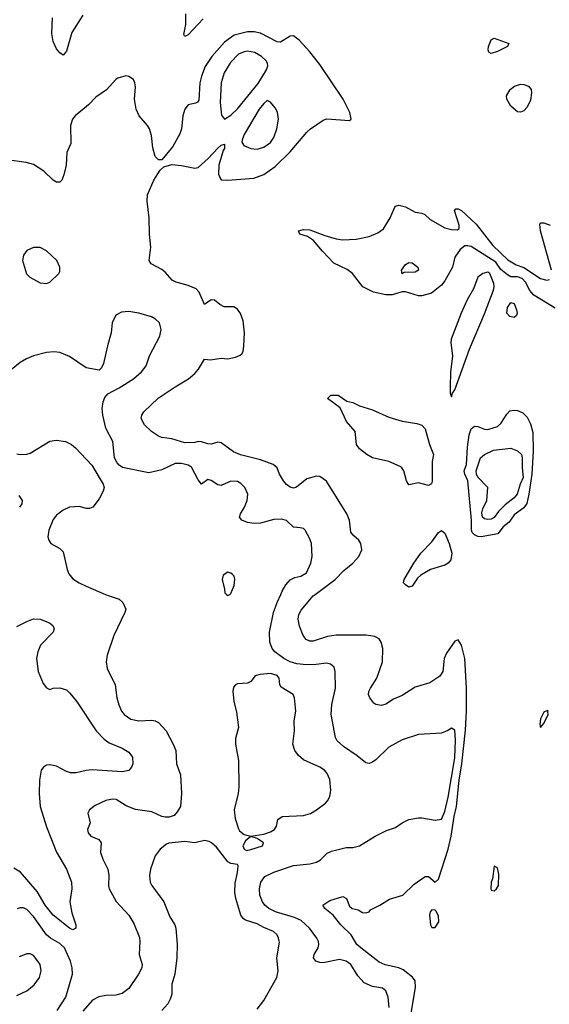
# Model space of a CAD drawing. Header units: inches. Extents: x 2001573 to 2220545, y 644482 to 846830.
# Tile 357 of 656: x 2074426 to 2077644, y 747507 to 753494. Entities that reach past the tile are written whole.
import ezdxf

# ---------------------------------------------------------------- set-up
doc = ezdxf.new("R2010")
doc.units = ezdxf.units.IN
doc.header["$MEASUREMENT"] = 0
doc.layers.add('C0774', color=7, linetype='Continuous')
doc.layers.add('C0775', color=7, linetype='Continuous')

msp = doc.modelspace()

# ---------------------------------------------------------------- linework, layer by layer
at = {"layer": 'C0774', "color": 5}
for points, elevation in [([(2074947.4, 750000), (2074970, 749990.3), (2075030.4, 749970.4), (2075054, 749950), (2075070.4, 749910.4), (2075065.5, 749890), (2074998.7, 749750), (2074957.6, 749630), (2074952, 749590), (2074958, 749550), (2075006, 749450), (2075016, 749370), (2075028.1, 749328.1), (2075044.9, 749290), (2075060.4, 749270), (2075101.8, 749241.8), (2075150, 749230.3), (2075230, 749234.6), (2075250, 749231.7), (2075270, 749221.3), (2075315.6, 749170), (2075359.5, 749090), (2075375.8, 749050), (2075379.3, 748970), (2075403.4, 748903.4), (2075410.3, 748790), (2075402.4, 748710), (2075383.1, 748676.9), (2075364.4, 748655.6), (2075335.1, 748644.9), (2075310, 748644.7), (2075290, 748649.8), (2075230, 748678.3), (2075130, 748690.9), (2075073.8, 748713.8), (2075011.7, 748751.7), (2074990, 748755.1), (2074950, 748746.6), (2074884.2, 748715.8), (2074850.7, 748690), (2074840.5, 748670), (2074854.4, 748610), (2074839.3, 748570), (2074841.6, 748550), (2074858.8, 748530), (2074908, 748510), (2074920.8, 748490), (2074918, 748430), (2074931.7, 748390), (2074961.8, 748330), (2074967.1, 748290), (2074965.5, 748230), (2074970.3, 748210), (2075012.4, 748132.4), (2075090.2, 748050), (2075119, 747999), (2075154.3, 747914.3), (2075157.3, 747890), (2075152.4, 747810), (2075170.3, 747750), (2075168.5, 747730), (2075148.5, 747690), (2075090, 747604), (2075050, 747572.8), (2075010, 747562.2), (2074950, 747561.7), (2074907.2, 747552.8), (2074868.4, 747531.6), (2074810, 747466)], 440), ([(2075682, 750000), (2075690, 749992), (2075702.6, 750000)], 460), ([(2076671.4, 747488.6), (2076666, 747550), (2076651.8, 747590), (2076630, 747605.6), (2076570, 747615.1), (2076518.7, 747638.7), (2076480, 747680), (2076438.7, 747750), (2076410, 747768.9), (2076370, 747780.2), (2076270, 747759), (2076250, 747760.7), (2076224.7, 747770), (2076212.4, 747790), (2076215.6, 747810), (2076240.3, 747850), (2076244.4, 747870), (2076241.1, 747890), (2076231.4, 747910), (2076186.9, 747970), (2076136.6, 748016.6), (2076095.7, 748035.7), (2075981.1, 748070), (2075940.9, 748090), (2075916.5, 748110), (2075902.5, 748130), (2075885.8, 748170), (2075883.4, 748210), (2075890.9, 748250), (2075916.1, 748283.9), (2075969.5, 748310), (2076090, 748351.6), (2076190, 748362.2), (2076228.7, 748371.3), (2076254.5, 748385.5), (2076294.2, 748425.8), (2076321.5, 748438.5), (2076410, 748460.3), (2076450, 748461.3), (2076490, 748470.5), (2076585.2, 748530), (2076655.2, 748564.8), (2076710, 748582.6), (2076750, 748610.3), (2076790, 748630.4), (2076850, 748641.6), (2076870, 748641.6), (2076950, 748626), (2076990, 748632.7), (2077010, 748678.8), (2077030, 748767.7), (2077070, 749006), (2077074.3, 749114.3), (2077070, 749175.1), (2077050, 749187), (2077027.7, 749172.2), (2076990, 749156.3), (2076850, 749147.8), (2076750, 749115.6), (2076670, 749071), (2076590, 748994), (2076570, 748979.1), (2076550, 748971.2), (2076530, 748974.7), (2076477.3, 749017.3), (2076394.2, 749074.2), (2076355.8, 749110), (2076344.4, 749130), (2076318.8, 749270), (2076322, 749330), (2076345, 749430), (2076342.6, 749530), (2076336.6, 749556.6), (2076314.8, 749574.8), (2076290, 749581.2), (2076227.4, 749572.6), (2076168.4, 749571.6), (2076110, 749577.4), (2076070, 749589.9), (2076032, 749610), (2075976.5, 749650), (2075960.2, 749670), (2075945.8, 749710), (2075944.1, 749770), (2075968.8, 749888.8), (2075990, 749950.4), (2076013.1, 750000)], 440), ([(2076799.8, 747430), (2076831.3, 747610), (2076830, 747649.5), (2076812.5, 747672.5), (2076757.2, 747717.2), (2076730, 747729.4), (2076647.4, 747747.4), (2076610, 747763.4), (2076498.5, 747850), (2076475.4, 747870), (2076440.5, 747930), (2076378.4, 747990), (2076331.6, 748050), (2076279.5, 748090), (2076267.3, 748110), (2076310, 748138.9), (2076390, 748163.8), (2076411.5, 748151.6), (2076430, 748104), (2076446.8, 748090), (2076482, 748082), (2076510, 748065.5), (2076530, 748063.8), (2076548.7, 748070), (2076558.4, 748081.6), (2076615.1, 748110), (2076673.3, 748146.7), (2076754, 748170), (2076823, 748237), (2076890, 748283.7), (2076910, 748283.8), (2076950, 748250.4), (2076970, 748268.5), (2077030, 748450.2), (2077048.3, 748530), (2077065.7, 748650), (2077079.4, 748710), (2077096.8, 748870), (2077113.5, 748970), (2077134, 749174), (2077141.6, 749290), (2077141.9, 749430), (2077130.2, 749609.8), (2077110, 749691.1), (2077090, 749722.6), (2077070, 749715.6), (2077018.6, 749641.4), (2077006.3, 749610), (2076998, 749530), (2076978, 749502), (2076917.8, 749462.2), (2076830, 749434.8), (2076750, 749385), (2076697.7, 749362.3), (2076650, 749331.9), (2076624.7, 749324.7), (2076590, 749329.4), (2076577.5, 749337.5), (2076552.7, 749370), (2076546.6, 749390), (2076548.2, 749410), (2076556.9, 749430), (2076596.5, 749490), (2076630.6, 749590), (2076631.8, 749670), (2076621.7, 749710), (2076609.8, 749729.8), (2076584.6, 749744.6), (2076531.7, 749751.7), (2076350, 749751.6), (2076296.1, 749743.9), (2076210, 749715.8), (2076190, 749714.5), (2076166.3, 749726.3), (2076149, 749749), (2076127.3, 749807.3), (2076119, 749850), (2076122.7, 749877.3), (2076136.3, 749903.7), (2076210, 749991), (2076222.1, 750000)], 420), ([(2074410, 749804.4), (2074470, 749835.6), (2074510.4, 749850.4), (2074550, 749848.4), (2074607.1, 749827.1), (2074627.7, 749810), (2074636.3, 749790), (2074630.7, 749770), (2074553.4, 749690), (2074536, 749650), (2074529, 749610), (2074539.6, 749530), (2074570, 749458.8), (2074590, 749431), (2074610, 749421), (2074629.5, 749430.5), (2074670, 749432.4), (2074710, 749418.4), (2074730, 749401.6), (2074771.8, 749350), (2074890.1, 749170.1), (2074939.4, 749119.4), (2074970, 749097.5), (2075050, 749064.9), (2075090, 749039.5), (2075111.4, 749010), (2075113.1, 748970), (2075105.5, 748950), (2075090.3, 748929.7), (2075050, 748920.4), (2074867.4, 748932.6), (2074830.1, 748929.9), (2074770, 748915.4), (2074735.1, 748915.1), (2074710, 748922.5), (2074650, 748954.6), (2074610, 748963.1), (2074590, 748960.4), (2074570.5, 748950), (2074557.4, 748930), (2074546.5, 748870), (2074544.9, 748790), (2074550.2, 748709.8), (2074590, 748586), (2074650, 748432.4), (2074710.2, 748330), (2074740.9, 748250), (2074744, 748210), (2074730.2, 748130), (2074744, 748064), (2074768.4, 747990), (2074767.3, 747970), (2074750, 747960.5), (2074730, 747969.7), (2074628.8, 748050), (2074580.7, 748110), (2074533.3, 748193.3), (2074430.4, 748310.4), (2074390, 748335.1)], 420), ([(2075870, 747478.8), (2075909.5, 747530), (2075989.6, 747670), (2075996.3, 747710), (2075987.8, 747790), (2076004.5, 747884.5), (2075999.5, 747910), (2075990, 747929), (2075969.2, 747950), (2075910, 747974), (2075870, 747997.1), (2075798.8, 748018.8), (2075783.9, 748030), (2075769.8, 748050), (2075740.3, 748150), (2075733.6, 748190), (2075736.4, 748243.6), (2075749.4, 748309.4), (2075753.2, 748350), (2075750, 748358), (2075710, 748364), (2075690, 748374), (2075622.4, 748462.4), (2075592.7, 748490), (2075576.6, 748496.6), (2075550, 748503.1), (2075490, 748489.8), (2075430, 748496.5), (2075332.4, 748487.6), (2075318.2, 748481.8), (2075280.4, 748450), (2075249, 748411), (2075221.1, 748330), (2075214.9, 748290), (2075219.5, 748250), (2075228.5, 748230), (2075303.1, 748130), (2075339.1, 748039.1), (2075368.4, 747990), (2075374.6, 747970), (2075382.4, 747870), (2075380.9, 747790), (2075369.1, 747690.9), (2075350.4, 747630), (2075350.3, 747570), (2075341.6, 747538.4), (2075327, 747510), (2075290, 747469.6)], 460), ([(2074654, 747470), (2074707.3, 747550), (2074747.4, 747690), (2074745.6, 747730), (2074736.1, 747770), (2074699.1, 747850), (2074670, 747877.3), (2074613.8, 747910), (2074588.9, 747930), (2074510, 748041.7), (2074470, 748083.1), (2074450, 748094.2), (2074430, 748094.7), (2074411.2, 748088.8)], 440), ([(2074410, 747561.3), (2074470, 747588.4), (2074514.7, 747625.3), (2074546.9, 747670), (2074556.8, 747710), (2074550.8, 747750), (2074537.3, 747770), (2074510, 747803.6), (2074490, 747815.1), (2074470, 747814.7), (2074423.4, 747796.6)], 460)]:
    msp.add_lwpolyline(points, dxfattribs=dict(at, elevation=elevation))
for points, elevation in [([(2075950, 749518.9), (2075887, 749513), (2075856.3, 749503.7), (2075830.5, 749469.5), (2075810, 749459), (2075750, 749456), (2075738, 749450), (2075725.2, 749434.8), (2075720.7, 749410), (2075728, 749350), (2075744.1, 749284.1), (2075755.8, 749190), (2075737.3, 749122.7), (2075738, 749090), (2075755.3, 748990), (2075757.7, 748830), (2075754, 748790), (2075730.3, 748690.4), (2075736.2, 748636.2), (2075754.9, 748574.9), (2075762.6, 748562.6), (2075790, 748540.7), (2075830, 748530.4), (2075910, 748542.4), (2075950, 748556.5), (2075973.6, 748570), (2075986.3, 748590), (2075995.6, 748630), (2076021.2, 748650), (2076150, 748656.1), (2076192.3, 748667.7), (2076230, 748688.9), (2076284.2, 748730), (2076295.9, 748744.1), (2076309.7, 748770), (2076317.3, 748810), (2076310, 748873.2), (2076294, 748910), (2076278, 748930), (2076250, 748949.7), (2076150, 748994.6), (2076119.6, 749019.6), (2076098.8, 749050), (2076085.7, 749090), (2076096.8, 749170), (2076094, 749230), (2076104.4, 749290), (2076096.8, 749370), (2076087.8, 749390), (2076015.2, 749435.2), (2076006.6, 749450), (2076002, 749490), (2075990, 749506)], 460), ([(2077633.2, 749293.2), (2077610, 749283), (2077590, 749244), (2077586.4, 749206.4), (2077590, 749191.3), (2077610, 749214.8), (2077636.2, 749270), (2077634.6, 749285.4), (2077638, 749290)], 420), ([(2075830, 748528), (2075798.8, 748501.2), (2075782.8, 748470), (2075790.8, 748450.8), (2075803.5, 748443.5), (2075830, 748448.2), (2075902, 748470), (2075908, 748490), (2075870, 748515.3)], 460), ([(2077310, 748346.6), (2077298.3, 748270), (2077290.4, 748250), (2077288.7, 748208.7), (2077290, 748201), (2077310, 748196.3), (2077323.7, 748210), (2077334.5, 748230), (2077338.4, 748298.4), (2077330, 748337.2)], 420), ([(2076930, 748082.6), (2076920.3, 748070), (2076917.2, 748050), (2076923.1, 747990), (2076930, 747973.5), (2076950, 747974), (2076972.2, 748007.8), (2076970, 748045), (2076955.2, 748075.2), (2076950, 748080.1)], 420)]:
    msp.add_lwpolyline(points, close=True, dxfattribs=dict(at, elevation=elevation))
at = {"layer": 'C0775', "color": 5}
for points, elevation in [([(2075540.2, 753499.8), (2075450, 753402.4), (2075430, 753392.3), (2075423.8, 753403.8), (2075434.8, 753465.2), (2075434.9, 753530)], 380), ([(2074810, 753521.4), (2074743, 753417), (2074710, 753302.9), (2074690, 753277.6), (2074670, 753293.3), (2074650, 753317.6), (2074630, 753361.3), (2074622.6, 753410), (2074625.8, 753505.8)], 380), ([(2076222.1, 750000), (2076342.9, 750090), (2076395.9, 750144.1), (2076451.1, 750190), (2076486.6, 750230), (2076505.6, 750270), (2076499.5, 750310), (2076486.6, 750330), (2076455.8, 750355.8), (2076438.9, 750378.9), (2076431.1, 750450), (2076414, 750490), (2076290, 750688), (2076250, 750717.4), (2076230, 750717.7), (2076170, 750701.8), (2076108.6, 750651.4), (2076090, 750646), (2076070, 750651.6), (2076048.2, 750668.2), (2076029.9, 750690), (2076005.5, 750730), (2075989.8, 750769.8), (2075965.6, 750790), (2075890, 750818.2), (2075767.6, 750847.6), (2075726.3, 750866.3), (2075650, 750920.3), (2075630, 750924.5), (2075590, 750913.5), (2075570, 750914.2), (2075530, 750927.2), (2075510, 750928.5), (2075490, 750923.1), (2075430, 750921.4), (2075350, 750945.7), (2075290, 750953.6), (2075270, 750961.6), (2075227, 750990), (2075185.1, 751030), (2075164.7, 751070), (2075168, 751090), (2075179.7, 751110), (2075267.7, 751192.3), (2075370, 751261.5), (2075451.6, 751310), (2075490, 751341.7), (2075513.5, 751370), (2075550, 751430.5), (2075586, 751426), (2075650, 751435.3), (2075690, 751432), (2075738, 751442), (2075766.5, 751453.5), (2075776.9, 751463.1), (2075783.5, 751476.5), (2075788.6, 751510), (2075791.9, 751590), (2075783.9, 751663.9), (2075768.5, 751708.5), (2075750, 751734.5), (2075727.7, 751747.7), (2075667.9, 751747.9), (2075641.4, 751761.4), (2075610, 751788.2), (2075590, 751789.7), (2075550, 751762.9), (2075517, 751837), (2075497.8, 751857.8), (2075450, 751878), (2075377.7, 751897.7), (2075353.3, 751910), (2075310, 751959.7), (2075290, 751975.8), (2075225.2, 752010), (2075212.3, 752030), (2075223.1, 752110), (2075214.8, 752190), (2075212.9, 752290), (2075201.7, 752390), (2075202.6, 752430), (2075242.3, 752517.8), (2075280.7, 752579.3), (2075301.2, 752598.8), (2075350, 752613.4), (2075410, 752607.2), (2075489.7, 752590.3), (2075510, 752594.4), (2075571.1, 752648.9), (2075630, 752712.8), (2075650, 752730.2), (2075670, 752736.3), (2075670.2, 752710.2), (2075662.3, 752697.7), (2075636.1, 752610), (2075634.8, 752554.8), (2075645.5, 752525.5), (2075650, 752520.9), (2075690, 752517.6), (2075849.9, 752530.1), (2075910, 752553), (2075979.1, 752600.9), (2076070.4, 752689.6), (2076171.6, 752810), (2076192.7, 752830), (2076270, 752882), (2076291.7, 752891.7), (2076430, 752880.5), (2076439.5, 752890), (2076433.1, 752930), (2076391.5, 753010), (2076250, 753222.4), (2076190, 753298.7), (2076124.5, 753370), (2076090, 753394.9), (2076070, 753393.3), (2076010, 753356.6), (2075990, 753358.7), (2075890, 753411.3), (2075850, 753420.5), (2075810, 753420.4), (2075730, 753399), (2075670, 753357), (2075594.4, 753270), (2075553.6, 753210), (2075530.2, 753150.2), (2075520.6, 753110), (2075515.3, 753004.7), (2075507.5, 752992.5), (2075494.4, 752985.6), (2075450, 752976.1), (2075430.2, 752950), (2075416.9, 752910), (2075410.2, 752830), (2075399.8, 752800.2), (2075357.4, 752722.6), (2075290, 752642), (2075270, 752642), (2075250, 752662), (2075235.4, 752715.4), (2075226.2, 752790), (2075214.5, 752830), (2075203.5, 752850), (2075152.6, 752910), (2075134.8, 752950), (2075124.7, 753010), (2075130, 753086), (2075126.6, 753110), (2075117, 753130), (2075090, 753149.4), (2075071.7, 753151.7), (2075022.5, 753137.5), (2075010, 753129.4), (2074953.5, 753066.5), (2074890, 753023.5), (2074844.2, 752975.8), (2074762.7, 752910), (2074747.6, 752890), (2074735.2, 752850), (2074738, 752742), (2074713.3, 752686.7), (2074708.7, 752610), (2074695.3, 752550), (2074681.6, 752518.4), (2074670, 752506), (2074650, 752506), (2074630, 752518), (2074572.9, 752572.9), (2074510, 752613.7), (2074465.6, 752625.6), (2074350, 752641.8)], 420), ([(2077680.5, 751740.5), (2077550, 751819.9), (2077526.4, 751846.4), (2077498.9, 751898.9), (2077480.2, 751920.2), (2077450, 751930.6), (2077410, 751930.8), (2077390, 751941.8), (2077350, 751976), (2077319.7, 752019.7), (2077170, 752114), (2077150, 752119.7), (2077130, 752118), (2077103.1, 752096.9), (2077069.3, 752050.7), (2077056.6, 751990), (2077010, 751906), (2076990, 751880.3), (2076928.1, 751831.9), (2076870, 751814), (2076850, 751814.2), (2076770, 751839.4), (2076750, 751838.4), (2076690, 751821.9), (2076650, 751821.9), (2076576.9, 751836.9), (2076510.6, 751870.6), (2076449.3, 751950), (2076415.2, 751975.2), (2076334.5, 752014.5), (2076265.6, 752085.6), (2076211.4, 752151.4), (2076175.7, 752175.7), (2076129, 752190), (2076119.3, 752210), (2076150, 752218.5), (2076190, 752215.6), (2076281.1, 752181.1), (2076350, 752160.8), (2076390, 752155.5), (2076470, 752159.2), (2076550, 752175.7), (2076602.4, 752197.5), (2076636.9, 752223.1), (2076677.4, 752290), (2076706.1, 752353.9), (2076710, 752359.6), (2076730, 752365.8), (2076770, 752355.2), (2076830, 752324.2), (2076870, 752318), (2076888, 752310), (2076919.7, 752279.7), (2077010, 752227.7), (2077050, 752217.3), (2077084, 752216), (2077095.5, 752224.5), (2077095.5, 752244.5), (2077067.2, 752332.8), (2077075.3, 752344.7), (2077090, 752343), (2077110, 752334.6), (2077199.2, 752250), (2077301.8, 752121.8), (2077393, 752033), (2077443.4, 752003.4), (2077490, 751987.5), (2077590, 751920.7), (2077629.5, 751910.5), (2077646, 751914)], 380), ([(2077658.4, 751970), (2077590.8, 752210), (2077587.1, 752250), (2077590, 752259.1), (2077610, 752259.5), (2077650, 752245.3)], 380), ([(2076013.1, 750000), (2076021.6, 750018.3), (2076043.1, 750056.9), (2076070, 750088.5), (2076098, 750102), (2076135.3, 750110), (2076169.2, 750130), (2076194.7, 750190), (2076202.4, 750230), (2076199.7, 750310), (2076190, 750337.2), (2076161.2, 750390), (2076150, 750399.3), (2076130, 750405.2), (2076090, 750409), (2076048.2, 750448.2), (2076016.1, 750456.1), (2075970, 750455.9), (2075890, 750433.1), (2075850, 750429.9), (2075810, 750437), (2075776.2, 750450), (2075762.6, 750470), (2075767.4, 750490), (2075791.8, 750530), (2075808.4, 750570), (2075812.8, 750610), (2075793.6, 750650), (2075770, 750673.3), (2075750, 750685.6), (2075710, 750687.8), (2075650, 750662.6), (2075630, 750665.4), (2075590, 750692.4), (2075570, 750697.2), (2075530, 750669.7), (2075510, 750696.4), (2075470, 750773.6), (2075450, 750785.7), (2075410, 750795.7), (2075370, 750796.3), (2075290, 750756.9), (2075210, 750739.3), (2075051.6, 750771.6), (2075030, 750785.2), (2075018.7, 750798.7), (2075002.9, 750830), (2074991.7, 750930), (2074950.7, 751010), (2074930.8, 751090), (2074927.1, 751130), (2074934, 751170), (2074943.5, 751196.5), (2074961.1, 751218.9), (2075030, 751255.3), (2075118, 751310), (2075167.3, 751352.7), (2075195.1, 751390), (2075215.1, 751450), (2075278.4, 751570), (2075282.9, 751590), (2075285.1, 751610), (2075275.1, 751650), (2075252.5, 751672.5), (2075226.6, 751686.6), (2075150, 751709.7), (2075090, 751720.5), (2075044.9, 751715.1), (2075010, 751697.2), (2074988.7, 751651.3), (2074983, 751590), (2074959.3, 751510), (2074935.9, 751404.1), (2074923.5, 751376.5), (2074910, 751362), (2074830, 751377.2), (2074730, 751445.1), (2074671.1, 751471.1), (2074634.9, 751474.9), (2074590, 751469.7), (2074510, 751449.8), (2074467.3, 751432.7), (2074428.8, 751410), (2074342, 751338)], 440), ([(2074410, 750854.4), (2074430, 750850.4), (2074470, 750852.7), (2074490, 750858), (2074610, 750930.4), (2074650, 750938), (2074704.7, 750930), (2074741, 750910), (2074766, 750890), (2074865.5, 750785.5), (2074934.4, 750670), (2074938.7, 750650), (2074933.5, 750626.5), (2074910, 750580.9), (2074870, 750529.3), (2074850, 750520.9), (2074830, 750522), (2074790, 750533.6), (2074730, 750529.6), (2074690, 750511.8), (2074650, 750482), (2074630, 750454), (2074604, 750390), (2074597.3, 750350), (2074602.8, 750330), (2074616, 750310), (2074670, 750278.8), (2074690, 750258), (2074714, 750150), (2074724.9, 750124.9), (2074750, 750094.9), (2074787.3, 750070), (2074830, 750050.3), (2074947.4, 750000)], 440), ([(2074420.8, 750600.8), (2074441.1, 750570), (2074440.3, 750550), (2074424.4, 750530)], 420), ([(2075702.6, 750000), (2075710, 750004.7), (2075730, 750054), (2075732.5, 750092.5), (2075729, 750110), (2075720.2, 750120.2), (2075710, 750129), (2075690, 750134), (2075663, 750117), (2075656, 750090), (2075671.1, 750031.1), (2075672, 750010), (2075682, 750000)], 460)]:
    msp.add_lwpolyline(points, dxfattribs=dict(at, elevation=elevation))
for points, elevation in [([(2077290, 753289), (2077276.1, 753296.1), (2077272.3, 753310), (2077274.6, 753330), (2077290, 753372.2), (2077310, 753380.9), (2077397.3, 753350), (2077390.4, 753330), (2077330, 753300.2)], 380), ([(2075810, 753302.1), (2075790, 753298.9), (2075756.7, 753283.3), (2075706.2, 753233.8), (2075668.2, 753170), (2075649.5, 753110), (2075643.8, 752990), (2075652.9, 752912.9), (2075670, 752889.2), (2075710, 752913), (2075750, 752951), (2075874.4, 753105.6), (2075926.9, 753190), (2075933.2, 753213.2), (2075932.2, 753230), (2075923.8, 753243.8), (2075895.3, 753270), (2075854.6, 753294.6)], 440), ([(2077470, 752931.3), (2077450, 752932.8), (2077410, 752968), (2077386, 753010), (2077385, 753030), (2077406.8, 753070), (2077433, 753090), (2077470, 753101.7), (2077490, 753100.6), (2077518.3, 753090), (2077533, 753070), (2077535.9, 753050), (2077530, 753005.1), (2077510, 752962.4), (2077490, 752939.6)], 380), ([(2075930, 753002.4), (2075910, 752985.3), (2075882.1, 752950), (2075790, 752796.1), (2075779.9, 752770), (2075776.3, 752750), (2075788.2, 752728.2), (2075830, 752711.1), (2075870, 752707), (2075910, 752718.6), (2075950, 752747.7), (2075970, 752776.9), (2075989.2, 752830), (2075998.2, 752890), (2075992.4, 752932.4), (2075978.1, 752958.1), (2075950, 752992)], 440), ([(2074510, 752109.4), (2074470.4, 752089.6), (2074450, 752062), (2074443, 752030), (2074468.6, 751948.6), (2074488.6, 751928.6), (2074550, 751894.8), (2074590, 751890.8), (2074610, 751898.8), (2074665.2, 751950), (2074670, 751962), (2074669.5, 751990), (2074651.8, 752030), (2074590, 752089.3), (2074550, 752109.3)], 440), ([(2076750, 751949.4), (2076746, 751970), (2076770, 752004.9), (2076790, 752018.4), (2076810, 752015.6), (2076845.7, 751990), (2076848.4, 751970), (2076830, 751958.5), (2076762.5, 751957.5)], 360), ([(2077270, 751959.2), (2077240.6, 751950), (2077210, 751928.2), (2077183.2, 751856.8), (2077145, 751790), (2077108.1, 751710), (2077048.3, 751551.7), (2077046.1, 751530), (2077056, 751450), (2077044.6, 751350), (2077041.7, 751261.7), (2077042.3, 751222.3), (2077050, 751201), (2077056.4, 751223.6), (2077070, 751243), (2077158.5, 751490), (2077250, 751705.2), (2077304.2, 751850), (2077309.5, 751870), (2077306.6, 751890), (2077283.1, 751950)], 420), ([(2077430, 751683.9), (2077404.4, 751690), (2077385.9, 751710), (2077390, 751743.7), (2077410, 751774.3), (2077430, 751769.1), (2077445.2, 751730), (2077448, 751710), (2077443.8, 751696.2)], 380), ([(2076910, 750661.3), (2076850, 750677.9), (2076790, 750666), (2076776.8, 750690), (2076760.6, 750750), (2076748.8, 750768.8), (2076737.5, 750777.5), (2076670, 750807.4), (2076570, 750830.8), (2076534.7, 750850), (2076490, 750885.4), (2076473, 750910), (2076463.6, 750990), (2076411.5, 751051.5), (2076374, 751134), (2076296, 751190), (2076317.2, 751210), (2076362, 751210), (2076414.1, 751174.1), (2076450, 751167.1), (2076490, 751145.1), (2076570, 751120.9), (2076670, 751076.6), (2076750, 751053.8), (2076839.4, 751039.4), (2076870, 751028.2), (2076890, 751006.3), (2076916, 750910), (2076940.1, 750850), (2076931.8, 750808.2), (2076932.9, 750687.1), (2076928.3, 750671.7)], 380), ([(2077230, 750349), (2077210, 750352.1), (2077190, 750362.4), (2077175.8, 750375.8), (2077170.7, 750390), (2077171, 750450), (2077149.7, 750690), (2077131.2, 750730), (2077127.4, 750750), (2077142, 750790), (2077146.1, 750893.9), (2077157.2, 750970), (2077170, 751006.3), (2077190, 751022), (2077210, 751020.7), (2077250, 751004.1), (2077270, 751003), (2077330, 751019.6), (2077350, 751038.7), (2077385.4, 751094.6), (2077404.9, 751115), (2077430, 751120.6), (2077450, 751117.1), (2077483.1, 751103.1), (2077510, 751077), (2077530, 751036.4), (2077544.1, 750984.1), (2077545.9, 750870), (2077537, 750730), (2077520.7, 750610), (2077507, 750553), (2077490, 750525), (2077430, 750483.2), (2077400.3, 750439.7), (2077364.4, 750410), (2077331.5, 750368.5)], 380), ([(2077270, 750455), (2077250, 750458.4), (2077238.9, 750470), (2077234.6, 750494.6), (2077240.9, 750519.1), (2077264.1, 750570), (2077271.3, 750650), (2077210, 750712.4), (2077201.7, 750730), (2077199.6, 750750), (2077226.2, 750830), (2077249.7, 750850), (2077304.4, 750875.6), (2077410, 750889.3), (2077451.8, 750871.8), (2077474.7, 750850), (2077479.5, 750830), (2077479.3, 750770), (2077485.9, 750710), (2077467.3, 750670), (2077448.1, 750610), (2077430, 750587.2), (2077375.3, 750544.7), (2077336.3, 750503.7), (2077310, 750468.1), (2077290, 750458)], 360), ([(2076790, 750044.4), (2076770, 750058.3), (2076757.4, 750070), (2076762.7, 750090), (2076820.5, 750190), (2076863.4, 750250), (2076930, 750320.1), (2076970, 750376.5), (2076990, 750388.3), (2077010, 750371.1), (2077036.5, 750310), (2077051, 750250), (2077046.4, 750210), (2077030.1, 750189.9), (2077010, 750177.7), (2076922, 750150), (2076863.1, 750116.9), (2076842.3, 750097.7), (2076810, 750049.7)], 380)]:
    msp.add_lwpolyline(points, close=True, dxfattribs=dict(at, elevation=elevation))

doc.saveas('drawing.dxf')
